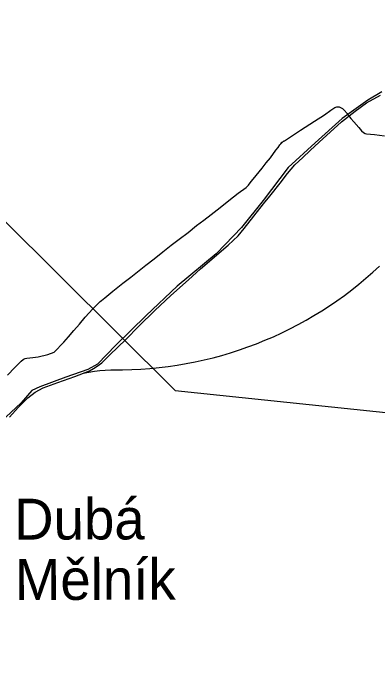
# Model space of a CAD drawing. Extents: x -789162 to -606354, y -1062736 to -945481.
# Drawn here: x -725860 to -724522, y -989500 to -987074 of the extents above; entities that cross this region are included whole.
import ezdxf

# ---------------------------------------------------------------- set-up
doc = ezdxf.new("R2010")
doc.units = 0
for name, color, linetype in [('_SIRSI VZTAHY_ELEKTRICKE VEDENI VN 110 kV N', 7, 'Continuous'), ('_SIRSI VZTAHY_OP vodnich zdroju II stupne', 7, 'Continuous'), ('_SIRSI VZTAHY_SILNICE I TRIDY_NAVRH', 7, 'Continuous'), ('_SIRSI VZTAHY_SILNICE I TRIDY_STAV', 7, 'Continuous'), ('_SIRSI VZTAHY_SILNICE_STAV_POPIS', 7, 'Continuous'), ('_SIRSI VZTAHY_VTL PLYNOVOD', 7, 'Continuous')]:
    doc.layers.add(name, color=color, linetype=linetype)

msp = doc.modelspace()

# ---------------------------------------------------------------- linework, layer by layer
at = {"layer": '_SIRSI VZTAHY_ELEKTRICKE VEDENI VN 110 kV N'}
msp.add_lwpolyline([(-730001.6, -985682.4), (-726963.9, -986770.2), (-725266.3, -988459.5), (-722782.9, -988718.3), (-722012.4, -989499.6)], dxfattribs=at)
at = {"layer": '_SIRSI VZTAHY_OP vodnich zdroju II stupne'}
msp.add_lwpolyline([(-724507.2, -987362.5), (-724558.8, -987392.9), (-724652.7, -987460.4), (-724752, -987550.4), (-724851.2, -987640.3), (-724942.5, -987762), (-725021.8, -987861.2), (-725082.7, -987923.4), (-725115.8, -987957.8), (-725258.6, -988075.6), (-725372.4, -988184), (-725483.5, -988292.5), (-725551, -988362.6), (-725586.7, -988382.5), (-725667.4, -988410.3), (-725762.7, -988446), (-725791.8, -988459.2), (-725831.5, -988504.2), (-725887, -988557.1)], dxfattribs=at)
at = {"layer": '_SIRSI VZTAHY_SILNICE I TRIDY_NAVRH'}
msp.add_lwpolyline([(-725603.1, -988395.8), (-725562, -988388.8), (-725542.1, -988386.2), (-725522.2, -988384.4), (-725502.2, -988383.4), (-725484.2, -988383.2), (-725458.8, -988383.1), (-725425.3, -988382.3), (-725391.7, -988380.7), (-725358.2, -988378.3), (-725324.8, -988375), (-725291.5, -988371), (-725258.3, -988366.2), (-725225.2, -988360.6), (-725192.2, -988354.2), (-725159.4, -988347), (-725126.8, -988339), (-725094.4, -988330.3), (-725062.2, -988320.8), (-725030.2, -988310.5), (-724998.5, -988299.4), (-724967.1, -988287.6), (-724936, -988275), (-724905.2, -988261.7), (-724874.7, -988247.6), (-724844.5, -988232.9), (-724814.7, -988217.4), (-724785.3, -988201.2), (-724756.3, -988184.3), (-724727.7, -988166.7), (-724699.6, -988148.4), (-724671.8, -988129.5), (-724644.6, -988109.9), (-724617.8, -988089.6), (-724591.5, -988068.7), (-724565.8, -988047.2), (-724540.5, -988025.1), (-724515.8, -988002.4)], dxfattribs=at)
at = {"layer": '_SIRSI VZTAHY_SILNICE I TRIDY_STAV'}
msp.add_lwpolyline([(-725873.8, -988557.1), (-725842.3, -988522), (-725806.7, -988486.3), (-725779.4, -988465.9), (-725750, -988449.1), (-725696.4, -988429.7), (-725634, -988407.6), (-725580.4, -988387.2), (-725566, -988378.8), (-725551.7, -988370.1), (-725535.3, -988357.5), (-725505.3, -988328.8), (-725447, -988271.9), (-725399.1, -988223.2), (-725340.6, -988165.8), (-725281.9, -988110.2), (-725217.1, -988052.6), (-725172.5, -988012.6), (-725070.9, -987926.2), (-725034.6, -987891.5), (-725012.3, -987864.8), (-724942.1, -987774.2), (-724918.6, -987745.4), (-724880.5, -987697.6), (-724853.4, -987662.9), (-724826.4, -987630.4), (-724797.2, -987603.3), (-724770.8, -987578.3), (-724736.8, -987547.3), (-724655.6, -987472.2), (-724604.8, -987433), (-724563.8, -987402.9), (-724511.6, -987374.4)], dxfattribs=at)
msp.add_lwpolyline([(-725873.8, -988557.1), (-725842.3, -988522), (-725806.7, -988486.3), (-725779.4, -988465.9), (-725750, -988449.1), (-725696.4, -988429.7), (-725634, -988407.6), (-725580.4, -988387.2), (-725566, -988378.8), (-725551.7, -988370.1), (-725535.3, -988357.5), (-725505.3, -988328.8), (-725447, -988271.9), (-725399.1, -988223.2), (-725340.6, -988165.8), (-725281.9, -988110.2), (-725217.1, -988052.6), (-725172.5, -988012.6), (-725070.9, -987926.2), (-725034.6, -987891.5), (-725012.3, -987864.8), (-724942.1, -987774.2), (-724918.6, -987745.4), (-724880.5, -987697.6), (-724853.4, -987662.9), (-724826.4, -987630.4), (-724797.2, -987603.3), (-724770.8, -987578.3), (-724736.8, -987547.3), (-724655.6, -987472.2), (-724604.8, -987433), (-724563.8, -987402.9), (-724511.6, -987374.4)], dxfattribs=at)
at = {"layer": '_SIRSI VZTAHY_VTL PLYNOVOD'}
for points in [[(-724872.9, -987548.1), (-724872.2, -987547.4), (-724869.2, -987545.1), (-724867.9, -987544.2), (-724867.2, -987543.7), (-724865.9, -987542.8), (-724864.8, -987542.1), (-724838.5, -987525.1), (-724805.9, -987503.8), (-724753.7, -987470.1), (-724718.2, -987446.4), (-724694.7, -987430.3), (-724679.4, -987420.5), (-724672, -987417.9), (-724669.4, -987417.7), (-724663.7, -987418.2), (-724663.6, -987418.2), (-724658.8, -987419.6), (-724651.3, -987423.9), (-724645.5, -987430), (-724634.8, -987442.3), (-724630.3, -987447.7), (-724625.3, -987453.9), (-724620.7, -987459.9), (-724610.1, -987472.5), (-724591.8, -987494), (-724581.3, -987506), (-724574.8, -987511.6), (-724574.7, -987511.6), (-724568.6, -987515.1), (-724563.9, -987516.4), (-724534, -987519.8), (-724497.5, -987524)], [(-725881.7, -988403.5), (-725854.1, -988375.3), (-725835.8, -988356.1), (-725831, -988351.1), (-725824, -988345.6), (-725820, -988343.2), (-725820, -988343.2), (-725815.9, -988341.9), (-725810.1, -988340.6), (-725787.9, -988338.1), (-725787.9, -988338.1), (-725768.5, -988336), (-725768.5, -988336), (-725733.3, -988327.4), (-725709.4, -988318.5), (-725674.2, -988282.4), (-725657.1, -988261.7), (-725638.1, -988238.9), (-725617.3, -988215.9), (-725595.6, -988190.6), (-725568.1, -988159.8), (-725540.5, -988132), (-725536.2, -988128.3), (-725536.2, -988128.3), (-725524.2, -988118.7), (-725494.2, -988094.3), (-725457.5, -988065.1), (-725428.7, -988042.8), (-725428.6, -988042.7), (-725403.5, -988023.1), (-725373, -987999.4), (-725343.2, -987976), (-725310.4, -987950.2), (-725280, -987926.2), (-725250.6, -987903.3), (-725218.5, -987879), (-725186.9, -987854), (-725186.9, -987854), (-725160.3, -987833.3), (-725133.9, -987812.6), (-725100.9, -987787), (-725069.2, -987762.2), (-725034.5, -987735), (-725005.6, -987713.4), (-725000.8, -987708.8), (-725000.8, -987708.8), (-725000.7, -987708.7), (-724997.1, -987704.9), (-724994.1, -987701.1), (-724985.4, -987690.9), (-724968.5, -987670.3), (-724946.5, -987642.9), (-724931.2, -987623.8), (-724916.4, -987604.8), (-724895.8, -987577.3), (-724887.6, -987566.4), (-724881.4, -987557.7), (-724880.1, -987556.1), (-724879.3, -987555.1), (-724878.7, -987554.3), (-724878.2, -987553.7), (-724877.7, -987553), (-724875.2, -987550.3)], [(-724874.5, -987549.6), (-724874.9, -987549), (-724875.2, -987548.6), (-724874.1, -987547.6), (-724873.6, -987547.2), (-724873.3, -987547.6), (-724872.9, -987548.1)], [(-724875.2, -987550.3), (-724874.5, -987549.6), (-724874.3, -987549.4)], [(-724875.2, -987550.3), (-724874.7, -987549.8), (-724874.5, -987549.6)], [(-724874.3, -987549.4), (-724874.5, -987549.2), (-724874.6, -987549), (-724874.2, -987548.6), (-724873.8, -987548.2), (-724873.7, -987548.4), (-724873.5, -987548.6)], [(-724874.3, -987549.4), (-724874.5, -987549.6)], [(-724874.2, -987549.3), (-724874.3, -987549.4)], [(-724874.2, -987549.3), (-724874.3, -987549.4)], [(-724874.3, -987549.4), (-724874.3, -987549.4)], [(-724872.9, -987548.2), (-724873.5, -987548.7), (-724874.2, -987549.3)], [(-724873.5, -987548.6), (-724873.7, -987548.8), (-724873.9, -987549), (-724874.2, -987549.3)], [(-724873.5, -987548.6), (-724873.3, -987548.5), (-724872.9, -987548.1)], [(-724872.1, -987547.6), (-724872.7, -987548), (-724872.9, -987548.2)], [(-724872.9, -987548.1), (-724872.9, -987548.2)]]:
    msp.add_lwpolyline(points, dxfattribs=at)

# ---------------------------------------------------------------- texts
at = {"layer": '_SIRSI VZTAHY_SILNICE_STAV_POPIS'}
for s, p in [('Dubá', (-725856.8, -989007)), ('Mělník', (-725854.2, -989228.7))]:
    msp.add_text(s, height=150, rotation=0.1158, dxfattribs=at).set_placement(p)

doc.saveas('drawing.dxf')
